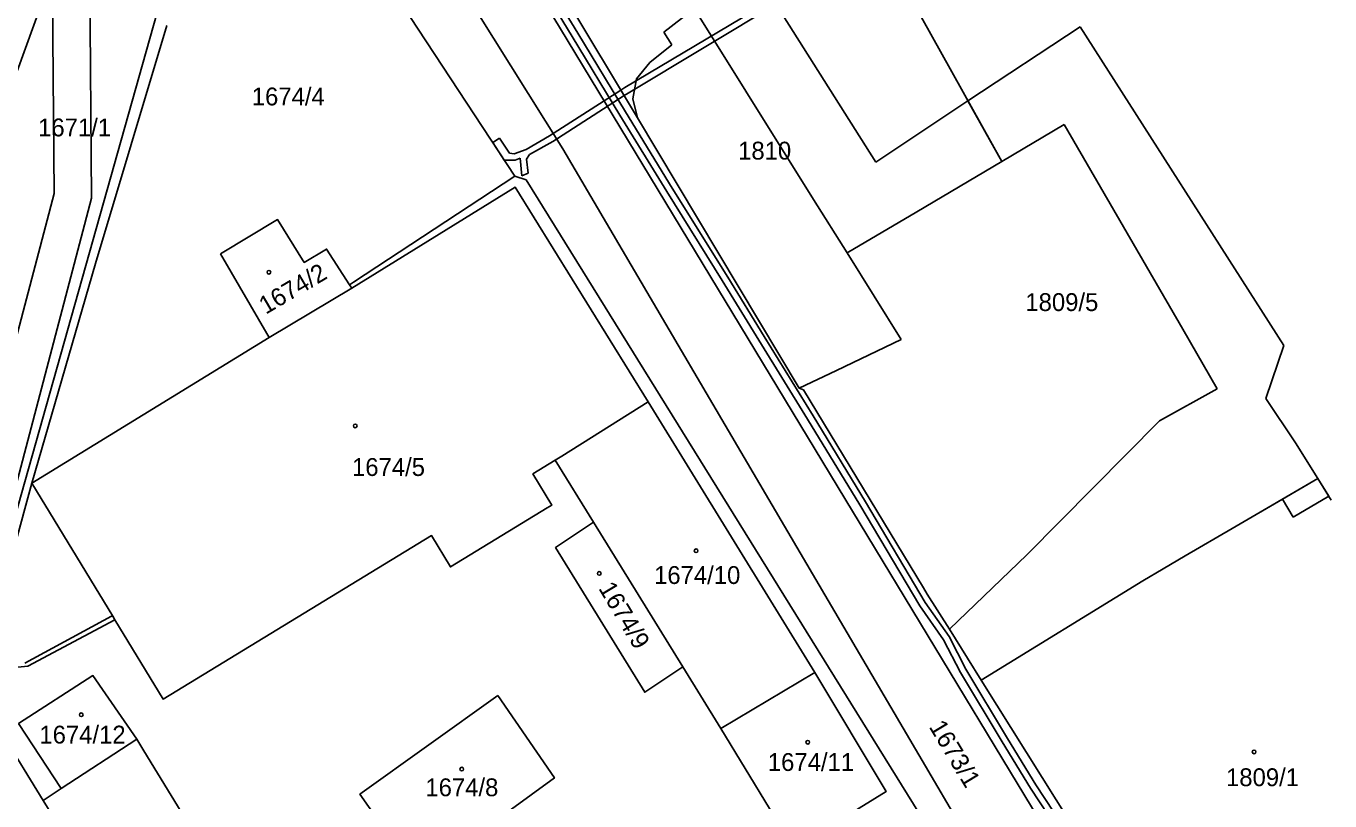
# Model space of a CAD drawing. Extents: x -785744 to -782822, y -1067550 to -1063910.
# Drawn here: x -784102.3 to -783978, y -1065049.9 to -1064976.1 of the extents above; entities that cross this region are included whole.
import ezdxf

# ---------------------------------------------------------------- set-up
doc = ezdxf.new("R2010")
doc.units = 0
for name, color, linetype in [('Hranice parcel', 7, 'Continuous'), ('Parcelní čísla', 7, 'Continuous'), ('Pop_ČP_popisy', 7, 'Continuous'), ('Vnitřní kresba', 7, 'Continuous'), ('Věcná břemena k části', 7, 'Continuous'), ('Značky budov', 7, 'Continuous')]:
    doc.layers.add(name, color=color, linetype=linetype)

msp = doc.modelspace()

# ---------------------------------------------------------------- linework, layer by layer
at = {"layer": 'Hranice parcel'}
for p, q in [((-784041.52, -1064976.7), (-784026.7, -1064965.23)), ((-784044.03, -1064984.88), (-784052.34, -1064971.02)), ((-784040.74, -1064977.91), (-784041.52, -1064976.7)), ((-784042.85, -1064979.6), (-784040.74, -1064977.91)), ((-784042.85, -1064979.6), (-784044.1, -1064981.17)), ((-784044.1, -1064981.17), (-784044.46, -1064983.05)), ((-784044.46, -1064983.05), (-784044.03, -1064984.88)), ((-784044.03, -1064984.88), (-784028.6, -1065010.64)), ((-783979.2, -1065019.23), (-783977.93, -1065021.28))]:
    msp.add_line(p, q, dxfattribs=at)
for points in [[(-784104.05, -1064982.98), (-784093.09, -1064952.7)], [(-784078.7, -1064955.45), (-784055.7, -1064990.44)], [(-784023.6, -1064963.39), (-784009.3, -1064989.03)], [(-784095.67, -1064998.74), (-784088.87, -1064976.07)], [(-784017.4, -1064993.82), (-784009.3, -1064989.03)], [(-784071.08, -1065000.53), (-784055.7, -1064990.44)], [(-784055.7, -1064990.44), (-784054.62, -1064990.77)], [(-784054.62, -1064990.77), (-784011.32, -1065060.55)], [(-784071.25, -1065001.1), (-784055.67, -1064991.48), (-784043, -1065011.93)], [(-784024.03, -1064997.74), (-784017.4, -1064993.82)], [(-784083.76, -1064997.83), (-784078.32, -1064994.56), (-784075.77, -1064998.64), (-784073.64, -1064997.37), (-784071.45, -1065000.77)], [(-784083.76, -1064997.83), (-784079.12, -1065005.81)], [(-784024.03, -1064997.74), (-784018.89, -1065005.99)], [(-784101.72, -1065019.68), (-784095.67, -1064998.74)], [(-784071.45, -1065000.77), (-784071.08, -1065000.53)], [(-784071.25, -1065001.1), (-784079.12, -1065005.81)], [(-784071.45, -1065000.77), (-784071.25, -1065001.1)], [(-784101.72, -1065019.68), (-784079.12, -1065005.81)], [(-784025.07, -1065008.95), (-784018.89, -1065005.99)], [(-784028.6, -1065010.64), (-784025.07, -1065008.95)], [(-784028.6, -1065010.64), (-784028.21, -1065010.8)], [(-784016.78, -1065029.66), (-784028.21, -1065010.8)], [(-784043, -1065011.93), (-784051.22, -1065017.11), (-784051.85, -1065017.49)], [(-784043, -1065011.93), (-784027.13, -1065037.71)], [(-784051.85, -1065017.49), (-784053.98, -1065018.79), (-784052.17, -1065021.76), (-784052.64, -1065022.04)], [(-784048.2, -1065023.39), (-784051.85, -1065017.49)], [(-783979.2, -1065019.23), (-783982.56, -1065021.2)], [(-784106.54, -1065037.16), (-784101.72, -1065019.68)], [(-784094.01, -1065032.35), (-784101.72, -1065019.68)], [(-783982.56, -1065021.2), (-783987.37, -1065024.01)], [(-784052.64, -1065022.04), (-784061.85, -1065027.65), (-784063.64, -1065024.67), (-784089.23, -1065040.24), (-784093.81, -1065032.69)], [(-784048.2, -1065023.39), (-784051.82, -1065025.81), (-784043.33, -1065039.6), (-784039.7, -1065037.18)], [(-784039.7, -1065037.18), (-784048.2, -1065023.39)], [(-783987.37, -1065024.01), (-783991.83, -1065026.61)], [(-783991.83, -1065026.61), (-783993.94, -1065027.84)], [(-783993.94, -1065027.84), (-783995.86, -1065028.99)], [(-783995.86, -1065028.99), (-784011.27, -1065038.43)], [(-784016.41, -1065030.24), (-784016.78, -1065029.66)], [(-784014.3, -1065033.6), (-784016.41, -1065030.24)], [(-784093.81, -1065032.69), (-784094.01, -1065032.35)], [(-784012.57, -1065036.36), (-784014.3, -1065033.6)], [(-784011.27, -1065038.43), (-784012.57, -1065036.36)], [(-784091.72, -1065044.07), (-784095.91, -1065038), (-784103.01, -1065042.58), (-784098.92, -1065048.77)], [(-784036.08, -1065043.04), (-784039.7, -1065037.18)], [(-784036.08, -1065043.04), (-784027.13, -1065037.71)], [(-784027.13, -1065037.71), (-784020.33, -1065049.06), (-784029.12, -1065054.49), (-784036.08, -1065043.04)], [(-784011.27, -1065038.43), (-783998.31, -1065059.12)], [(-784057.33, -1065039.89), (-784051.93, -1065047.75), (-784064.91, -1065057.2), (-784070.47, -1065049.31), (-784057.33, -1065039.89)], [(-784104.63, -1065043.44), (-784100.64, -1065049.89)], [(-784098.92, -1065048.77), (-784091.72, -1065044.07)], [(-784100.64, -1065049.89), (-784077.92, -1065086.6)]]:
    msp.add_lwpolyline(points, dxfattribs=at)
at = {"layer": 'Vnitřní kresba'}
for points in [[(-784074.9, -1064937.51), (-783956.48, -1065133.08)], [(-784112.95, -1065056.82), (-784083.7, -1064953.17)], [(-784069.13, -1064959.07), (-784051.14, -1064987.83)], [(-784051.14, -1064987.83), (-784002.92, -1065069.87)], [(-784102.41, -1065036.83), (-784094.15, -1065032.34)], [(-784102.11, -1065037.12), (-784093.81, -1065032.69)], [(-784094.15, -1065032.34), (-784094.01, -1065032.35)], [(-784106.63, -1065037.54), (-784102.11, -1065037.12)], [(-784091.72, -1065044.07), (-784091.05, -1065045.17)], [(-784091.05, -1065045.17), (-784066.67, -1065085.01)], [(-784100.64, -1065049.89), (-784098.92, -1065048.77)]]:
    msp.add_lwpolyline(points, dxfattribs=at)
at = {"layer": 'Věcná břemena k části'}
for p, q in [((-784030.75, -1064973.34), (-784045.21, -1064981.99)), ((-784044.91, -1064982.51), (-784030.41, -1064973.84))]:
    msp.add_line(p, q, dxfattribs=at)
for points in [[(-784098.59, -1065143.78), (-784112.23, -1065112.48), (-784118.48, -1065089.28), (-784116.33, -1065064.36), (-784104.09, -1065023.11), (-784096.03, -1064992.54), (-784096.21, -1064971.97), (-784099.06, -1064969.19), (-784110.21, -1064958.33), (-784115.57, -1064954.12), (-784118.08, -1064956.71), (-784112.57, -1064961.03), (-784100.39, -1064972.88), (-784099.77, -1064973.49), (-784099.61, -1064992.08), (-784107.55, -1065022.17), (-784119.87, -1065063.68), (-784122.1, -1065089.6), (-784115.61, -1065113.68), (-784102.27, -1065144.31)], [(-784055.14, -1064969.07), (-784050.23, -1064977.12)], [(-784049.71, -1064976.8), (-784054.62, -1064968.75)], [(-784021.32, -1064989.11), (-784034.11, -1064968.85)], [(-784040.15, -1064971.98), (-784027.24, -1064992.64)], [(-784050.23, -1064977.12), (-784045.69, -1064984.62)], [(-784045.17, -1064984.3), (-784049.71, -1064976.8)], [(-784001.85, -1064976.2), (-784012.53, -1064983.24)], [(-784001.85, -1064976.2), (-784012.53, -1064983.24)], [(-784001.85, -1064976.2), (-784012.53, -1064983.24)], [(-784001.85, -1064976.2), (-784012.53, -1064983.24)], [(-784001.85, -1064976.2), (-784012.53, -1064983.24)], [(-783982.44, -1065006.55), (-784001.85, -1064976.2)], [(-783982.44, -1065006.55), (-784001.85, -1064976.2)], [(-783982.44, -1065006.55), (-784001.85, -1064976.2)], [(-783982.44, -1065006.55), (-784001.85, -1064976.2)], [(-783982.44, -1065006.55), (-784001.85, -1064976.2)], [(-784045.21, -1064981.99), (-784045.61, -1064982.25)], [(-784045.61, -1064982.25), (-784052.41, -1064986.6)], [(-784052.09, -1064987.12), (-784045.3, -1064982.76)], [(-784045.61, -1064982.25), (-784045.3, -1064982.76)], [(-784045.3, -1064982.76), (-784045.61, -1064982.25)], [(-784045.3, -1064982.76), (-784044.91, -1064982.51)], [(-784012.53, -1064983.24), (-784021.32, -1064989.11)], [(-784012.53, -1064983.24), (-784009.3, -1064989.03)], [(-784012.53, -1064983.24), (-784009.3, -1064989.03)], [(-784012.53, -1064983.24), (-784009.3, -1064989.03)], [(-784012.53, -1064983.24), (-784009.3, -1064989.03)], [(-784040.7, -1064991.56), (-784045.17, -1064984.3)], [(-784045.69, -1064984.62), (-784041.22, -1064991.88)], [(-784009.3, -1064989.03), (-784003.35, -1064985.51)], [(-784009.3, -1064989.03), (-784003.35, -1064985.51)], [(-784009.3, -1064989.03), (-784003.35, -1064985.51)], [(-784009.3, -1064989.03), (-784003.35, -1064985.51)], [(-784009.3, -1064989.03), (-784003.35, -1064985.51)], [(-784003.35, -1064985.51), (-783992.06, -1065005.02)], [(-784003.35, -1064985.51), (-783992.06, -1065005.02)], [(-784003.35, -1064985.51), (-783992.06, -1065005.02)], [(-784003.35, -1064985.51), (-783992.06, -1065005.02)], [(-784003.35, -1064985.51), (-783992.06, -1065005.02)], [(-784057.17, -1064986.81), (-784057.8, -1064987.24)], [(-784056.21, -1064988.24), (-784057.17, -1064986.81)], [(-784052.41, -1064986.6), (-784054.64, -1064987.88)], [(-784057.8, -1064987.24), (-784056.72, -1064988.9)], [(-784055.76, -1064988.29), (-784056.21, -1064988.24)], [(-784054.64, -1064987.88), (-784055.76, -1064988.29)], [(-784054.3, -1064988.38), (-784052.09, -1064987.12)], [(-784056.72, -1064988.9), (-784055.68, -1064988.91)], [(-784055.68, -1064988.91), (-784055.19, -1064988.72)], [(-784055.19, -1064988.72), (-784055.03, -1064990.39)], [(-784054.58, -1064988.8), (-784054.3, -1064988.38)], [(-784054.45, -1064990.15), (-784054.58, -1064988.8)], [(-784017.4, -1064993.82), (-784009.3, -1064989.03)], [(-784055.03, -1064990.39), (-784054.45, -1064990.15)], [(-784041.22, -1064991.88), (-784035.94, -1065000.36)], [(-784035.42, -1065000.04), (-784040.7, -1064991.56)], [(-784027.24, -1064992.64), (-784024.03, -1064997.74)], [(-784024.03, -1064997.74), (-784017.4, -1064993.82)], [(-784035.94, -1065000.36), (-784032.46, -1065006.04)], [(-784031.94, -1065005.72), (-784035.42, -1065000.04)], [(-783992.06, -1065005.02), (-783988.78, -1065010.69)], [(-783992.06, -1065005.02), (-783988.78, -1065010.69)], [(-783992.06, -1065005.02), (-783988.78, -1065010.69)], [(-783992.06, -1065005.02), (-783988.78, -1065010.69)], [(-783992.06, -1065005.02), (-783988.78, -1065010.69)], [(-784032.46, -1065006.04), (-784027.81, -1065013.59)], [(-784027.29, -1065013.27), (-784031.94, -1065005.72)], [(-783984.14, -1065011.61), (-783982.44, -1065006.55)], [(-783984.14, -1065011.61), (-783982.44, -1065006.55)], [(-783984.14, -1065011.61), (-783982.44, -1065006.55)], [(-783984.14, -1065011.61), (-783982.44, -1065006.55)], [(-783984.14, -1065011.61), (-783982.44, -1065006.55)], [(-783988.78, -1065010.69), (-783994.29, -1065013.73)], [(-783988.78, -1065010.69), (-783994.29, -1065013.73)], [(-783988.78, -1065010.69), (-783994.29, -1065013.73)], [(-783988.78, -1065010.69), (-783994.29, -1065013.73)], [(-783988.78, -1065010.69), (-783994.29, -1065013.73)], [(-783981.32, -1065015.83), (-783984.14, -1065011.61)], [(-783981.32, -1065015.83), (-783984.14, -1065011.61)], [(-783981.32, -1065015.83), (-783984.14, -1065011.61)], [(-783981.32, -1065015.83), (-783984.14, -1065011.61)], [(-783981.32, -1065015.83), (-783984.14, -1065011.61)], [(-784027.81, -1065013.59), (-784022.82, -1065021.74)], [(-784022.3, -1065021.44), (-784027.29, -1065013.27)], [(-783994.29, -1065013.73), (-784006.91, -1065026.51)], [(-783994.29, -1065013.73), (-784006.91, -1065026.51)], [(-783994.29, -1065013.73), (-784006.91, -1065026.51)], [(-783994.29, -1065013.73), (-784006.91, -1065026.51)], [(-783994.29, -1065013.73), (-784006.91, -1065026.51)], [(-783979.2, -1065019.23), (-783981.32, -1065015.83)], [(-783979.2, -1065019.23), (-783981.32, -1065015.83)], [(-783979.2, -1065019.23), (-783981.32, -1065015.83)], [(-783979.2, -1065019.23), (-783981.32, -1065015.83)], [(-783979.2, -1065019.23), (-783981.32, -1065015.83)], [(-783987.37, -1065024.01), (-783979.2, -1065019.23)], [(-783987.37, -1065024.01), (-783979.2, -1065019.23)], [(-783987.37, -1065024.01), (-783979.2, -1065019.23)], [(-783987.37, -1065024.01), (-783979.2, -1065019.23)], [(-783987.37, -1065024.01), (-783979.2, -1065019.23)], [(-783979.2, -1065019.23), (-783982.56, -1065021.2)], [(-783978.15, -1065020.93), (-783979.2, -1065019.23)], [(-784022.82, -1065021.74), (-784017.11, -1065031.36)], [(-784016.61, -1065031.04), (-784022.3, -1065021.44)], [(-783982.56, -1065021.2), (-783981.55, -1065022.92)], [(-783981.55, -1065022.92), (-783978.15, -1065020.93)], [(-783991.83, -1065026.61), (-783987.37, -1065024.01)], [(-783991.83, -1065026.61), (-783987.37, -1065024.01)], [(-783991.83, -1065026.61), (-783987.37, -1065024.01)], [(-783991.83, -1065026.61), (-783987.37, -1065024.01)], [(-783991.83, -1065026.61), (-783987.37, -1065024.01)], [(-784006.91, -1065026.51), (-784014.3, -1065033.6)], [(-784006.91, -1065026.51), (-784014.3, -1065033.6)], [(-784006.91, -1065026.51), (-784014.3, -1065033.6)], [(-784006.91, -1065026.51), (-784014.3, -1065033.6)], [(-784006.91, -1065026.51), (-784014.3, -1065033.6)], [(-783993.94, -1065027.84), (-783991.83, -1065026.61)], [(-783993.94, -1065027.84), (-783991.83, -1065026.61)], [(-783993.94, -1065027.84), (-783991.83, -1065026.61)], [(-783993.94, -1065027.84), (-783991.83, -1065026.61)], [(-783993.94, -1065027.84), (-783991.83, -1065026.61)], [(-783995.86, -1065028.99), (-783993.94, -1065027.84)], [(-783995.86, -1065028.99), (-783993.94, -1065027.84)], [(-783995.86, -1065028.99), (-783993.94, -1065027.84)], [(-783995.86, -1065028.99), (-783993.94, -1065027.84)], [(-783995.86, -1065028.99), (-783993.94, -1065027.84)], [(-784011.27, -1065038.43), (-783995.86, -1065028.99)], [(-784011.27, -1065038.43), (-783995.86, -1065028.99)], [(-784011.27, -1065038.43), (-783995.86, -1065028.99)], [(-784011.27, -1065038.43), (-783995.86, -1065028.99)], [(-784011.27, -1065038.43), (-783995.86, -1065028.99)], [(-784017.11, -1065031.36), (-784014.85, -1065034.6)], [(-784014.33, -1065034.28), (-784016.61, -1065031.04)], [(-784012.72, -1065037.41), (-784014.33, -1065034.28)], [(-784014.3, -1065033.6), (-784012.57, -1065036.36)], [(-784014.3, -1065033.6), (-784012.57, -1065036.36)], [(-784014.3, -1065033.6), (-784012.57, -1065036.36)], [(-784014.3, -1065033.6), (-784012.57, -1065036.36)], [(-784014.3, -1065033.6), (-784012.57, -1065036.36)], [(-784014.85, -1065034.6), (-784013.24, -1065037.71)], [(-784012.57, -1065036.36), (-784011.27, -1065038.43)], [(-784012.57, -1065036.36), (-784011.27, -1065038.43)], [(-784012.57, -1065036.36), (-784011.27, -1065038.43)], [(-784012.57, -1065036.36), (-784011.27, -1065038.43)], [(-784012.57, -1065036.36), (-784011.27, -1065038.43)], [(-784013.24, -1065037.71), (-784009.27, -1065044.31)], [(-784008.75, -1065043.99), (-784012.72, -1065037.41)], [(-784006.06, -1065048.41), (-784008.75, -1065043.99)], [(-784009.27, -1065044.31), (-784006.56, -1065048.73)], [(-784006.56, -1065048.73), (-784003.21, -1065053.84)], [(-784002.71, -1065053.52), (-784006.06, -1065048.41)]]:
    msp.add_lwpolyline(points, dxfattribs=at)
at = {"layer": 'Značky budov'}
for centre in [(-784079.14, -1064999.58), (-784070.92, -1065014.22), (-784038.44, -1065026.11), (-784047.66, -1065028.28), (-784097.02, -1065041.74), (-784027.8, -1065044.35), (-783985.27, -1065045.28), (-784060.76, -1065046.91)]:
    msp.add_circle(centre, 0.175, dxfattribs=at)

# ---------------------------------------------------------------- texts
at = {"layer": 'Parcelní čísla'}
for s, p in [('1674/4', (-784080.77, -1064983.69)), ('1810', (-784034.43, -1064988.85)), ('1809/5', (-784007.06, -1065003.28)), ('1674/5', (-784071.22, -1065018.99)), ('1674/12', (-784101.01, -1065044.48)), ('1674/11', (-784031.6, -1065047.09)), ('1674/8', (-784064.23, -1065049.5)), ('1809/1', (-783987.94, -1065048.54))]:
    msp.add_text(s, height=1.7, dxfattribs=at).set_placement(p)
for s, rotation, p in [('1674/2', 30.5103, (-784079.44, -1065003.64)), ('1674/10', 359.9894, (-784042.44, -1065029.28)), ('1674/9', 300.9064, (-784047.78, -1065029.69)), ('1673/1', 301.0128, (-784016.29, -1065042.88))]:
    msp.add_text(s, height=1.7, rotation=rotation, dxfattribs=at).set_placement(p)
at = {"layer": 'Pop_ČP_popisy'}
msp.add_text('1671/1', height=1.7, dxfattribs=at).set_placement((-784101.13, -1064986.64))

doc.saveas('drawing.dxf')
